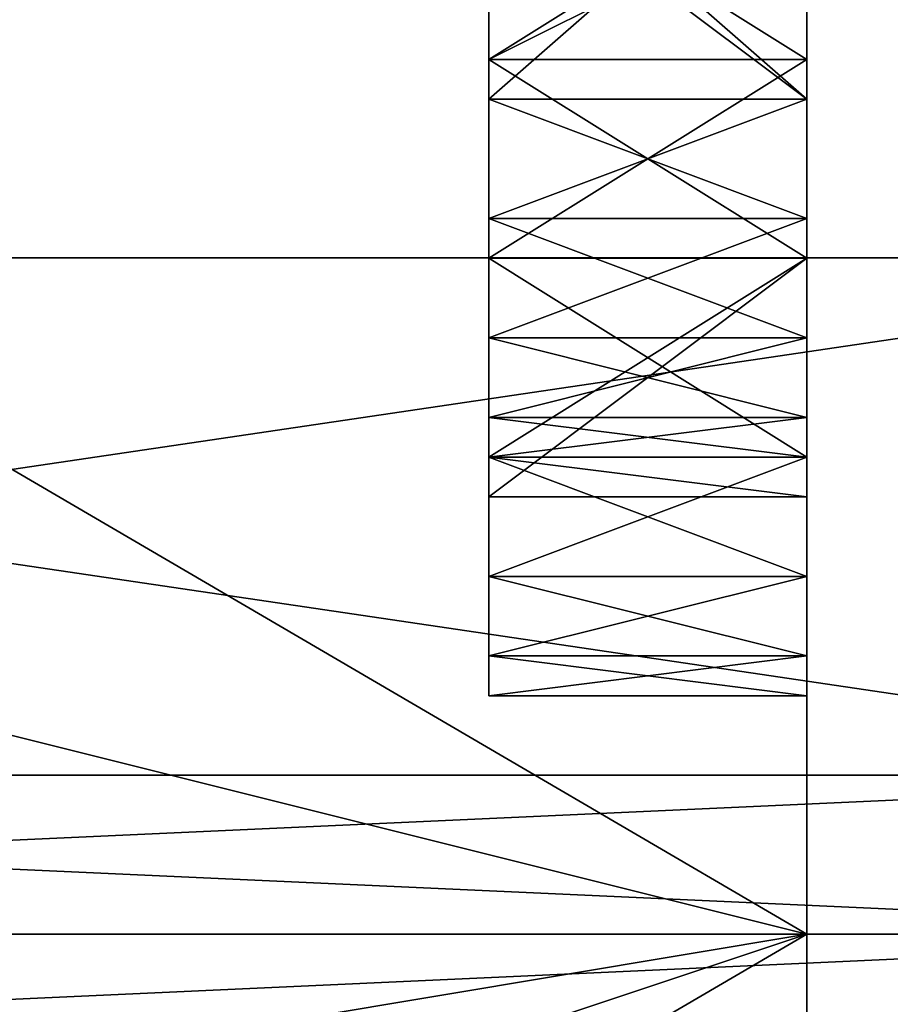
# Model space of a CAD drawing. Header units: millimetres. Extents: x -50 to 50, y -22 to 96.
# Tile 283 of 374: x 42.26 to 43.63, y -0.11 to 1.44. Entities that reach past the tile are written whole.
import ezdxf

# ---------------------------------------------------------------- set-up
doc = ezdxf.new("R2010")
doc.units = ezdxf.units.MM
doc.header["$LTSCALE"] = 65.185185
for name, color, linetype in [('1007', 7, 'CONTINUOUS'), ('1008', 7, 'CONTINUOUS'), ('1009', 7, 'CONTINUOUS'), ('1010', 7, 'CONTINUOUS'), ('1011', 7, 'CONTINUOUS'), ('1012', 7, 'CONTINUOUS'), ('1013', 7, 'CONTINUOUS'), ('1014', 7, 'CONTINUOUS'), ('1015', 7, 'CONTINUOUS'), ('1016', 7, 'CONTINUOUS'), ('1025', 7, 'CONTINUOUS'), ('1026', 7, 'CONTINUOUS'), ('1027', 7, 'CONTINUOUS'), ('1028', 7, 'CONTINUOUS'), ('1029', 7, 'CONTINUOUS'), ('1030', 7, 'CONTINUOUS'), ('1031', 7, 'CONTINUOUS'), ('1032', 7, 'CONTINUOUS'), ('1033', 7, 'CONTINUOUS'), ('1034', 7, 'CONTINUOUS'), ('1035', 7, 'CONTINUOUS'), ('1036', 7, 'CONTINUOUS'), ('1037', 7, 'CONTINUOUS'), ('1050', 7, 'CONTINUOUS'), ('1051', 7, 'CONTINUOUS'), ('1052', 7, 'CONTINUOUS'), ('1053', 7, 'CONTINUOUS'), ('1054', 7, 'CONTINUOUS'), ('1055', 7, 'CONTINUOUS'), ('1056', 7, 'CONTINUOUS'), ('1057', 7, 'CONTINUOUS'), ('1058', 7, 'CONTINUOUS'), ('1059', 7, 'CONTINUOUS'), ('1060', 7, 'CONTINUOUS'), ('1081', 7, 'CONTINUOUS'), ('1082', 7, 'CONTINUOUS'), ('1149', 7, 'CONTINUOUS'), ('1159', 7, 'CONTINUOUS'), ('1164', 7, 'CONTINUOUS'), ('1178', 7, 'CONTINUOUS'), ('800', 7, 'CONTINUOUS'), ('801', 7, 'CONTINUOUS'), ('809', 7, 'CONTINUOUS'), ('948', 7, 'CONTINUOUS'), ('949', 7, 'CONTINUOUS')]:
    doc.layers.add(name, color=color, linetype=linetype)

msp = doc.modelspace()

# ---------------------------------------------------------------- linework, layer by layer
at = {"layer": '1007', "linetype": 'CONTINUOUS'}
for points in [[(43.5, 1.6875, -0.4149), (43.5, 1.375, -0.4149), (43, 1.375, -0.4149), (43.5, 1.6875, -0.4149)], [(43, 1.6875, -0.4149), (43.5, 1.6875, -0.4149), (43, 1.375, -0.4149), (43, 1.6875, -0.4149)]]:
    msp.add_3dface(points, dxfattribs=at)
at = {"layer": '1008', "linetype": 'CONTINUOUS'}
for points in [[(43.5, 1.375, -0.4149), (43.5, 1.0625, -0.3511), (43, 1.0625, -0.3511), (43.5, 1.375, -0.4149)], [(43, 1.375, -0.4149), (43.5, 1.375, -0.4149), (43, 1.0625, -0.3511), (43, 1.375, -0.4149)]]:
    msp.add_3dface(points, dxfattribs=at)
at = {"layer": '1009', "linetype": 'CONTINUOUS'}
for points in [[(43.5, 1.0625, -0.3511), (43.5, 0.6875, -0.0957), (43, 0.6875, -0.0957), (43.5, 1.0625, -0.3511)], [(43, 1.0625, -0.3511), (43.5, 1.0625, -0.3511), (43, 0.6875, -0.0957), (43, 1.0625, -0.3511)]]:
    msp.add_3dface(points, dxfattribs=at)
at = {"layer": '1010', "linetype": 'CONTINUOUS'}
for points in [[(43.5, 0.6875, -0.0957), (43.5, 0.6875, -0.2234), (43, 0.6875, -0.2234), (43.5, 0.6875, -0.0957)], [(43, 0.6875, -0.0957), (43.5, 0.6875, -0.0957), (43, 0.6875, -0.2234), (43, 0.6875, -0.0957)]]:
    msp.add_3dface(points, dxfattribs=at)
at = {"layer": '1011', "linetype": 'CONTINUOUS'}
for points in [[(43.5, 0.6875, -0.2234), (43.5, 0.75, -0.6064), (43, 0.75, -0.6064), (43.5, 0.6875, -0.2234)], [(43, 0.6875, -0.2234), (43.5, 0.6875, -0.2234), (43, 0.75, -0.6064), (43, 0.6875, -0.2234)]]:
    msp.add_3dface(points, dxfattribs=at)
at = {"layer": '1012', "linetype": 'CONTINUOUS'}
for points in [[(43.5, 0.75, -0.6064), (43.5, 0.8125, -0.7979), (43, 0.8125, -0.7979), (43.5, 0.75, -0.6064)], [(43, 0.75, -0.6064), (43.5, 0.75, -0.6064), (43, 0.8125, -0.7979), (43, 0.75, -0.6064)]]:
    msp.add_3dface(points, dxfattribs=at)
at = {"layer": '1013', "linetype": 'CONTINUOUS'}
for points in [[(43.5, 0.8125, -0.7979), (43.5, 0.9375, -0.9894), (43, 0.9375, -0.9894), (43.5, 0.8125, -0.7979)], [(43, 0.8125, -0.7979), (43.5, 0.8125, -0.7979), (43, 0.9375, -0.9894), (43, 0.8125, -0.7979)]]:
    msp.add_3dface(points, dxfattribs=at)
at = {"layer": '1014', "linetype": 'CONTINUOUS'}
for points in [[(43.5, 0.9375, -0.9894), (43.5, 1.125, -1.117), (43, 1.125, -1.117), (43.5, 0.9375, -0.9894)], [(43, 0.9375, -0.9894), (43.5, 0.9375, -0.9894), (43, 1.125, -1.117), (43, 0.9375, -0.9894)]]:
    msp.add_3dface(points, dxfattribs=at)
at = {"layer": '1015', "linetype": 'CONTINUOUS'}
for points in [[(43.5, 1.125, -1.117), (43.5, 1.3125, -1.1809), (43, 1.3125, -1.1809), (43.5, 1.125, -1.117)], [(43, 1.125, -1.117), (43.5, 1.125, -1.117), (43, 1.3125, -1.1809), (43, 1.125, -1.117)]]:
    msp.add_3dface(points, dxfattribs=at)
at = {"layer": '1016', "linetype": 'CONTINUOUS'}
for points in [[(43.5, 1.3125, -1.1809), (43.5, 1.6875, -1.1809), (43, 1.6875, -1.1809), (43.5, 1.3125, -1.1809)], [(43, 1.3125, -1.1809), (43.5, 1.3125, -1.1809), (43, 1.6875, -1.1809), (43, 1.3125, -1.1809)]]:
    msp.add_3dface(points, dxfattribs=at)
at = {"layer": '1025', "linetype": 'CONTINUOUS'}
for points in [[(43.5, 1.625, -1.5), (43.5, 1.375, -1.5), (43, 1.375, -1.5), (43.5, 1.625, -1.5)], [(43, 1.625, -1.5), (43.5, 1.625, -1.5), (43, 1.375, -1.5), (43, 1.625, -1.5)]]:
    msp.add_3dface(points, dxfattribs=at)
at = {"layer": '1026', "linetype": 'CONTINUOUS'}
for points in [[(43.5, 1.375, -1.5), (43.5, 1.0625, -1.4362), (43, 1.0625, -1.4362), (43.5, 1.375, -1.5)], [(43, 1.375, -1.5), (43.5, 1.375, -1.5), (43, 1.0625, -1.4362), (43, 1.375, -1.5)]]:
    msp.add_3dface(points, dxfattribs=at)
at = {"layer": '1027', "linetype": 'CONTINUOUS'}
for points in [[(43.5, 1.0625, -1.4362), (43.5, 0.75, -1.2447), (43, 0.75, -1.2447), (43.5, 1.0625, -1.4362)], [(43, 1.0625, -1.4362), (43.5, 1.0625, -1.4362), (43, 0.75, -1.2447), (43, 1.0625, -1.4362)]]:
    msp.add_3dface(points, dxfattribs=at)
at = {"layer": '1028', "linetype": 'CONTINUOUS'}
for points in [[(43.5, 0.75, -1.2447), (43.5, 0.5625, -0.9894), (43, 0.5625, -0.9894), (43.5, 0.75, -1.2447)], [(43, 0.75, -1.2447), (43.5, 0.75, -1.2447), (43, 0.5625, -0.9894), (43, 0.75, -1.2447)]]:
    msp.add_3dface(points, dxfattribs=at)
at = {"layer": '1029', "linetype": 'CONTINUOUS'}
for points in [[(43.5, 0.5625, -0.9894), (43.5, 0.4375, -0.6702), (43, 0.4375, -0.6702), (43.5, 0.5625, -0.9894)], [(43, 0.5625, -0.9894), (43.5, 0.5625, -0.9894), (43, 0.4375, -0.6702), (43, 0.5625, -0.9894)]]:
    msp.add_3dface(points, dxfattribs=at)
at = {"layer": '1030', "linetype": 'CONTINUOUS'}
for points in [[(43.5, 0.4375, -0.6702), (43.5, 0.375, -0.2234), (43, 0.375, -0.2234), (43.5, 0.4375, -0.6702)], [(43, 0.4375, -0.6702), (43.5, 0.4375, -0.6702), (43, 0.375, -0.2234), (43, 0.4375, -0.6702)]]:
    msp.add_3dface(points, dxfattribs=at)
at = {"layer": '1031', "linetype": 'CONTINUOUS'}
for points in [[(43.5, 0.375, -0.2234), (43.5, 0.375, 0.2234), (43, 0.375, 0.2234), (43.5, 0.375, -0.2234)], [(43, 0.375, -0.2234), (43.5, 0.375, -0.2234), (43, 0.375, 0.2234), (43, 0.375, -0.2234)]]:
    msp.add_3dface(points, dxfattribs=at)
at = {"layer": '1032', "linetype": 'CONTINUOUS'}
for points in [[(43.5, 0.375, 0.2234), (43.5, 0.4375, 0.6702), (43, 0.4375, 0.6702), (43.5, 0.375, 0.2234)], [(43, 0.375, 0.2234), (43.5, 0.375, 0.2234), (43, 0.4375, 0.6702), (43, 0.375, 0.2234)]]:
    msp.add_3dface(points, dxfattribs=at)
at = {"layer": '1033', "linetype": 'CONTINUOUS'}
for points in [[(43.5, 0.4375, 0.6702), (43.5, 0.5625, 0.9894), (43, 0.5625, 0.9894), (43.5, 0.4375, 0.6702)], [(43, 0.4375, 0.6702), (43.5, 0.4375, 0.6702), (43, 0.5625, 0.9894), (43, 0.4375, 0.6702)]]:
    msp.add_3dface(points, dxfattribs=at)
at = {"layer": '1034', "linetype": 'CONTINUOUS'}
for points in [[(43.5, 0.5625, 0.9894), (43.5, 0.75, 1.2447), (43, 0.75, 1.2447), (43.5, 0.5625, 0.9894)], [(43, 0.5625, 0.9894), (43.5, 0.5625, 0.9894), (43, 0.75, 1.2447), (43, 0.5625, 0.9894)]]:
    msp.add_3dface(points, dxfattribs=at)
at = {"layer": '1035', "linetype": 'CONTINUOUS'}
for points in [[(43.5, 0.75, 1.2447), (43.5, 1.0625, 1.4362), (43, 1.0625, 1.4362), (43.5, 0.75, 1.2447)], [(43, 0.75, 1.2447), (43.5, 0.75, 1.2447), (43, 1.0625, 1.4362), (43, 0.75, 1.2447)]]:
    msp.add_3dface(points, dxfattribs=at)
at = {"layer": '1036', "linetype": 'CONTINUOUS'}
for points in [[(43.5, 1.0625, 1.4362), (43.5, 1.375, 1.5), (43, 1.375, 1.5), (43.5, 1.0625, 1.4362)], [(43, 1.0625, 1.4362), (43.5, 1.0625, 1.4362), (43, 1.375, 1.5), (43, 1.0625, 1.4362)]]:
    msp.add_3dface(points, dxfattribs=at)
at = {"layer": '1037', "linetype": 'CONTINUOUS'}
for points in [[(43.5, 1.375, 1.5), (43.5, 1.6875, 1.5), (43, 1.6875, 1.5), (43.5, 1.375, 1.5)], [(43, 1.375, 1.5), (43.5, 1.375, 1.5), (43, 1.6875, 1.5), (43, 1.375, 1.5)]]:
    msp.add_3dface(points, dxfattribs=at)
at = {"layer": '1050', "linetype": 'CONTINUOUS'}
for points in [[(43, 1.75, 1.1809), (43.5, 1.75, 1.1809), (43, 1.3125, 1.1809), (43, 1.75, 1.1809)], [(43, 1.3125, 1.1809), (43.5, 1.75, 1.1809), (43.5, 1.3125, 1.1809), (43, 1.3125, 1.1809)]]:
    msp.add_3dface(points, dxfattribs=at)
at = {"layer": '1051', "linetype": 'CONTINUOUS'}
for points in [[(43, 1.3125, 1.1809), (43.5, 1.3125, 1.1809), (43, 1.125, 1.117), (43, 1.3125, 1.1809)], [(43, 1.125, 1.117), (43.5, 1.3125, 1.1809), (43.5, 1.125, 1.117), (43, 1.125, 1.117)]]:
    msp.add_3dface(points, dxfattribs=at)
at = {"layer": '1052', "linetype": 'CONTINUOUS'}
for points in [[(43, 1.125, 1.117), (43.5, 1.125, 1.117), (43, 0.9375, 0.9894), (43, 1.125, 1.117)], [(43, 0.9375, 0.9894), (43.5, 1.125, 1.117), (43.5, 0.9375, 0.9894), (43, 0.9375, 0.9894)]]:
    msp.add_3dface(points, dxfattribs=at)
at = {"layer": '1053', "linetype": 'CONTINUOUS'}
for points in [[(43, 0.9375, 0.9894), (43.5, 0.9375, 0.9894), (43, 0.8125, 0.7979), (43, 0.9375, 0.9894)], [(43, 0.8125, 0.7979), (43.5, 0.9375, 0.9894), (43.5, 0.8125, 0.7979), (43, 0.8125, 0.7979)]]:
    msp.add_3dface(points, dxfattribs=at)
at = {"layer": '1054', "linetype": 'CONTINUOUS'}
for points in [[(43, 0.8125, 0.7979), (43.5, 0.8125, 0.7979), (43, 0.75, 0.6064), (43, 0.8125, 0.7979)], [(43, 0.75, 0.6064), (43.5, 0.8125, 0.7979), (43.5, 0.75, 0.6064), (43, 0.75, 0.6064)]]:
    msp.add_3dface(points, dxfattribs=at)
at = {"layer": '1055', "linetype": 'CONTINUOUS'}
for points in [[(43, 0.75, 0.6064), (43.5, 0.75, 0.6064), (43, 0.75, 0.4149), (43, 0.75, 0.6064)], [(43, 0.75, 0.4149), (43.5, 0.75, 0.6064), (43.5, 0.75, 0.4149), (43, 0.75, 0.4149)]]:
    msp.add_3dface(points, dxfattribs=at)
at = {"layer": '1056', "linetype": 'CONTINUOUS'}
for points in [[(43, 0.75, 0.4149), (43.5, 0.75, 0.4149), (43, 0.8125, 0.2234), (43, 0.75, 0.4149)], [(43, 0.8125, 0.2234), (43.5, 0.75, 0.4149), (43.5, 0.8125, 0.2234), (43, 0.8125, 0.2234)]]:
    msp.add_3dface(points, dxfattribs=at)
at = {"layer": '1057', "linetype": 'CONTINUOUS'}
for points in [[(43, 0.8125, 0.2234), (43.5, 0.8125, 0.2234), (43, 0.9375, 0.0957), (43, 0.8125, 0.2234)], [(43, 0.9375, 0.0957), (43.5, 0.8125, 0.2234), (43.5, 0.9375, 0.0957), (43, 0.9375, 0.0957)]]:
    msp.add_3dface(points, dxfattribs=at)
at = {"layer": '1058', "linetype": 'CONTINUOUS'}
for points in [[(43, 0.9375, 0.0957), (43.5, 0.9375, 0.0957), (43, 1.125, -0.0319), (43, 0.9375, 0.0957)], [(43, 1.125, -0.0319), (43.5, 0.9375, 0.0957), (43.5, 1.125, -0.0319), (43, 1.125, -0.0319)]]:
    msp.add_3dface(points, dxfattribs=at)
at = {"layer": '1059', "linetype": 'CONTINUOUS'}
for points in [[(43, 1.125, -0.0319), (43.5, 1.125, -0.0319), (43, 1.3125, -0.0957), (43, 1.125, -0.0319)], [(43, 1.3125, -0.0957), (43.5, 1.125, -0.0319), (43.5, 1.3125, -0.0957), (43, 1.3125, -0.0957)]]:
    msp.add_3dface(points, dxfattribs=at)
at = {"layer": '1060', "linetype": 'CONTINUOUS'}
for points in [[(43, 1.3125, -0.0957), (43.5, 1.3125, -0.0957), (43, 1.75, -0.0957), (43, 1.3125, -0.0957)], [(43, 1.75, -0.0957), (43.5, 1.3125, -0.0957), (43.5, 1.75, -0.0957), (43, 1.75, -0.0957)]]:
    msp.add_3dface(points, dxfattribs=at)
at = {"layer": '1081', "linetype": 'CONTINUOUS'}
for points in [[(39, 0, -16), (39, 0.25, -15.933), (44.5, 0, -16), (39, 0, -16)], [(39, 0.25, -15.933), (44.5, 0.25, -15.933), (44.5, 0, -16), (39, 0.25, -15.933)], [(39, -0.25, -15.933), (39, 0, -16), (44.5, -0.25, -15.933), (39, -0.25, -15.933)], [(39, 0, -16), (44.5, 0, -16), (44.5, -0.25, -15.933), (39, 0, -16)]]:
    msp.add_3dface(points, dxfattribs=at)
at = {"layer": '1082', "linetype": 'CONTINUOUS'}
for points in [[(39, 0.25, -15.933), (39, 1.0632, -15.4635), (44.5, 1.0632, -15.4635), (39, 0.25, -15.933)], [(39, 0.25, -15.933), (44.5, 1.0632, -15.4635), (44.5, 0.25, -15.933), (39, 0.25, -15.933)]]:
    msp.add_3dface(points, dxfattribs=at)
at = {"layer": '1149', "linetype": 'CONTINUOUS'}
for points in [[(43.5, 1.3125, 1.1809), (43.5, 1.75, 1.1809), (43.5, 1.3125, -0.0957), (43.5, 1.3125, 1.1809)], [(43.5, 1.3125, -0.0957), (43.5, 1.75, 1.1809), (43.5, 1.75, -0.0957), (43.5, 1.3125, -0.0957)], [(43.5, 1.125, 1.117), (43.5, 1.3125, 1.1809), (43.5, 1.125, -0.0319), (43.5, 1.125, 1.117)], [(43.5, 1.125, -0.0319), (43.5, 1.3125, 1.1809), (43.5, 1.3125, -0.0957), (43.5, 1.125, -0.0319)], [(43.5, 0.9375, 0.9894), (43.5, 1.125, 1.117), (43.5, 0.9375, 0.0957), (43.5, 0.9375, 0.9894)], [(43.5, 0.9375, 0.0957), (43.5, 1.125, 1.117), (43.5, 1.125, -0.0319), (43.5, 0.9375, 0.0957)], [(43.5, 0.8125, 0.7979), (43.5, 0.9375, 0.9894), (43.5, 0.8125, 0.2234), (43.5, 0.8125, 0.7979)], [(43.5, 0.8125, 0.2234), (43.5, 0.9375, 0.9894), (43.5, 0.9375, 0.0957), (43.5, 0.8125, 0.2234)], [(43.5, 0.75, 0.6064), (43.5, 0.8125, 0.7979), (43.5, 0.75, 0.4149), (43.5, 0.75, 0.6064)], [(43.5, 0.75, 0.4149), (43.5, 0.8125, 0.7979), (43.5, 0.8125, 0.2234), (43.5, 0.75, 0.4149)]]:
    msp.add_3dface(points, dxfattribs=at)
at = {"layer": '1159', "linetype": 'CONTINUOUS'}
for points in [[(39, 4.0118, 14.9718), (39, 1.0632, 15.4635), (44.5, 4.0117, 14.9718), (39, 4.0118, 14.9718)], [(39, 1.0632, 15.4635), (44.5, 1.0632, 15.4635), (44.5, 4.0117, 14.9718), (39, 1.0632, 15.4635)]]:
    msp.add_3dface(points, dxfattribs=at)
at = {"layer": '1164', "linetype": 'CONTINUOUS'}
for points in [[(39, 1.0632, -15.4635), (39, 4.0118, -14.9718), (44.5, 1.0632, -15.4635), (39, 1.0632, -15.4635)], [(39, 4.0118, -14.9718), (44.5, 4.0117, -14.9718), (44.5, 1.0632, -15.4635), (39, 4.0118, -14.9718)]]:
    msp.add_3dface(points, dxfattribs=at)
at = {"layer": '1178', "linetype": 'CONTINUOUS'}
for points in [[(43, 2.3125, -0.1596), (43, 2, -0.3511), (43, 0.6875, -0.0957), (43, 2.3125, -0.1596)], [(43, 2.3125, -0.1596), (43, 0.6875, -0.0957), (43, 1.3125, -0.0957), (43, 2.3125, -0.1596)], [(43, 2.3125, -0.1596), (43, 1.3125, -0.0957), (43, 1.75, -0.0957), (43, 2.3125, -0.1596)], [(43, 0.75, 1.2447), (43, 1.0625, 1.4362), (43, 2.3125, 1.2447), (43, 0.75, 1.2447)], [(43, 0.75, 1.2447), (43, 2.3125, 1.2447), (43, 1.75, 1.1809), (43, 0.75, 1.2447)], [(43, 1.0625, 1.4362), (43, 2, 1.4362), (43, 2.3125, 1.2447), (43, 1.0625, 1.4362)], [(43, 1.3125, -1.1809), (43, 1.6875, -1.1809), (43, 2.25, -1.2447), (43, 1.3125, -1.1809)], [(43, 1.3125, -1.1809), (43, 2.25, -1.2447), (43, 0.75, -1.2447), (43, 1.3125, -1.1809)], [(43, 2.25, -1.2447), (43, 1.9375, -1.4362), (43, 0.75, -1.2447), (43, 2.25, -1.2447)], [(43, 2, -0.3511), (43, 1.6875, -0.4149), (43, 1.0625, -0.3511), (43, 2, -0.3511)], [(43, 2, -0.3511), (43, 1.0625, -0.3511), (43, 0.6875, -0.0957), (43, 2, -0.3511)], [(43, 1.0625, 1.4362), (43, 1.375, 1.5), (43, 2, 1.4362), (43, 1.0625, 1.4362)], [(43, 1.375, 1.5), (43, 1.6875, 1.5), (43, 2, 1.4362), (43, 1.375, 1.5)], [(43, 1.9375, -1.4362), (43, 1.625, -1.5), (43, 1.0625, -1.4362), (43, 1.9375, -1.4362)], [(43, 1.9375, -1.4362), (43, 1.0625, -1.4362), (43, 0.75, -1.2447), (43, 1.9375, -1.4362)], [(43, 0.75, 1.2447), (43, 1.75, 1.1809), (43, 1.3125, 1.1809), (43, 0.75, 1.2447)], [(43, 1.6875, -0.4149), (43, 1.375, -0.4149), (43, 1.0625, -0.3511), (43, 1.6875, -0.4149)], [(43, 1.625, -1.5), (43, 1.375, -1.5), (43, 1.0625, -1.4362), (43, 1.625, -1.5)], [(43, 1.125, -1.117), (43, 1.3125, -1.1809), (43, 0.5625, -0.9894), (43, 1.125, -1.117)], [(43, 1.3125, -1.1809), (43, 0.75, -1.2447), (43, 0.5625, -0.9894), (43, 1.3125, -1.1809)], [(43, 1.3125, -0.0957), (43, 0.6875, -0.0957), (43, 1.125, -0.0319), (43, 1.3125, -0.0957)], [(43, 0.75, 1.2447), (43, 1.3125, 1.1809), (43, 1.125, 1.117), (43, 0.75, 1.2447)], [(43, 0.375, 0.2234), (43, 1.125, -0.0319), (43, 0.6875, -0.0957), (43, 0.375, 0.2234)], [(43, 0.9375, -0.9894), (43, 1.125, -1.117), (43, 0.5625, -0.9894), (43, 0.9375, -0.9894)], [(43, 0.375, 0.2234), (43, 0.9375, 0.0957), (43, 1.125, -0.0319), (43, 0.375, 0.2234)], [(43, 0.75, 1.2447), (43, 1.125, 1.117), (43, 0.9375, 0.9894), (43, 0.75, 1.2447)], [(43, 0.8125, -0.7979), (43, 0.9375, -0.9894), (43, 0.4375, -0.6702), (43, 0.8125, -0.7979)], [(43, 0.9375, -0.9894), (43, 0.5625, -0.9894), (43, 0.4375, -0.6702), (43, 0.9375, -0.9894)], [(43, 0.375, 0.2234), (43, 0.8125, 0.2234), (43, 0.9375, 0.0957), (43, 0.375, 0.2234)], [(43, 0.5625, 0.9894), (43, 0.75, 1.2447), (43, 0.9375, 0.9894), (43, 0.5625, 0.9894)], [(43, 0.5625, 0.9894), (43, 0.9375, 0.9894), (43, 0.8125, 0.7979), (43, 0.5625, 0.9894)], [(43, 0.75, -0.6064), (43, 0.8125, -0.7979), (43, 0.4375, -0.6702), (43, 0.75, -0.6064)], [(43, 0.375, 0.2234), (43, 0.4375, 0.6702), (43, 0.8125, 0.2234), (43, 0.375, 0.2234)], [(43, 0.4375, 0.6702), (43, 0.5625, 0.9894), (43, 0.8125, 0.7979), (43, 0.4375, 0.6702)], [(43, 0.4375, 0.6702), (43, 0.8125, 0.7979), (43, 0.75, 0.6064), (43, 0.4375, 0.6702)], [(43, 0.4375, 0.6702), (43, 0.75, 0.4149), (43, 0.8125, 0.2234), (43, 0.4375, 0.6702)], [(43, 0.6875, -0.2234), (43, 0.75, -0.6064), (43, 0.375, -0.2234), (43, 0.6875, -0.2234)], [(43, 0.75, -0.6064), (43, 0.4375, -0.6702), (43, 0.375, -0.2234), (43, 0.75, -0.6064)], [(43, 0.4375, 0.6702), (43, 0.75, 0.6064), (43, 0.75, 0.4149), (43, 0.4375, 0.6702)], [(43, 0.6875, -0.0957), (43, 0.6875, -0.2234), (43, 0.375, 0.2234), (43, 0.6875, -0.0957)], [(43, 0.6875, -0.2234), (43, 0.375, -0.2234), (43, 0.375, 0.2234), (43, 0.6875, -0.2234)]]:
    msp.add_3dface(points, dxfattribs=at)
at = {"layer": '800', "linetype": 'CONTINUOUS'}
for points in [[(43.5, 0, 10.75), (43.5, 7.6013, 7.6015), (43.5, 0.75, 1.2447), (43.5, 0, 10.75)], [(43.5, 7.6013, -7.6015), (43.5, 0, -10.75), (43.5, 5.375, -1.5), (43.5, 7.6013, -7.6015)], [(43.5, 0.75, 1.2447), (43.5, 7.6013, 7.6015), (43.5, 1.0625, 1.4362), (43.5, 0.75, 1.2447)], [(43.5, 1.0625, 1.4362), (43.5, 7.6013, 7.6015), (43.5, 1.375, 1.5), (43.5, 1.0625, 1.4362)], [(43.5, 1.375, 1.5), (43.5, 7.6013, 7.6015), (43.5, 1.6875, 1.5), (43.5, 1.375, 1.5)], [(43.5, 5.375, -1.5), (43.5, 0, -10.75), (43.5, 3.125, -1.5), (43.5, 5.375, -1.5)], [(43.5, 0, -10.75), (43.5, 2.5, -0.7979), (43.5, 3.125, -1.1809), (43.5, 0, -10.75)], [(43.5, 3.125, -1.5), (43.5, 0, -10.75), (43.5, 3.125, -1.1809), (43.5, 3.125, -1.5)], [(43.5, 2.5, -0.7979), (43.5, 0, -10.75), (43.5, 2.4375, -0.9894), (43.5, 2.5, -0.7979)], [(43.5, 2.4375, -0.9894), (43.5, 0, -10.75), (43.5, 2.25, -1.2447), (43.5, 2.4375, -0.9894)], [(43.5, 2.25, -1.2447), (43.5, 0, -10.75), (43.5, 1.9375, -1.4362), (43.5, 2.25, -1.2447)], [(43.5, 1.9375, -1.4362), (43.5, 0, -10.75), (43.5, 1.625, -1.5), (43.5, 1.9375, -1.4362)], [(43.5, 1.375, -0.4149), (43.5, 1.6875, -0.4149), (43.5, 1.3125, -1.1809), (43.5, 1.375, -0.4149)], [(43.5, 1.3125, -1.1809), (43.5, 1.6875, -0.4149), (43.5, 1.6875, -1.1809), (43.5, 1.3125, -1.1809)], [(43.5, 1.625, -1.5), (43.5, 0, -10.75), (43.5, 1.375, -1.5), (43.5, 1.625, -1.5)], [(43.5, 1.375, -1.5), (43.5, 0, -10.75), (43.5, 1.0625, -1.4362), (43.5, 1.375, -1.5)], [(43.5, 1.0625, -0.3511), (43.5, 1.375, -0.4149), (43.5, 1.125, -1.117), (43.5, 1.0625, -0.3511)], [(43.5, 1.125, -1.117), (43.5, 1.375, -0.4149), (43.5, 1.3125, -1.1809), (43.5, 1.125, -1.117)], [(43.5, 0.9375, -0.9894), (43.5, 1.0625, -0.3511), (43.5, 1.125, -1.117), (43.5, 0.9375, -0.9894)], [(43.5, 1.0625, -1.4362), (43.5, 0, -10.75), (43.5, 0.75, -1.2447), (43.5, 1.0625, -1.4362)], [(43.5, 0.6875, -0.0957), (43.5, 1.0625, -0.3511), (43.5, 0.6875, -0.2234), (43.5, 0.6875, -0.0957)], [(43.5, 0.6875, -0.2234), (43.5, 1.0625, -0.3511), (43.5, 0.75, -0.6064), (43.5, 0.6875, -0.2234)], [(43.5, 0.75, -0.6064), (43.5, 1.0625, -0.3511), (43.5, 0.8125, -0.7979), (43.5, 0.75, -0.6064)], [(43.5, 0.8125, -0.7979), (43.5, 1.0625, -0.3511), (43.5, 0.9375, -0.9894), (43.5, 0.8125, -0.7979)], [(43.5, 0.5625, 0.9894), (43.5, 0, 10.75), (43.5, 0.75, 1.2447), (43.5, 0.5625, 0.9894)], [(43.5, 0.75, -1.2447), (43.5, 0, -10.75), (43.5, 0.5625, -0.9894), (43.5, 0.75, -1.2447)], [(43.5, 0.4375, 0.6702), (43.5, 0, 10.75), (43.5, 0.5625, 0.9894), (43.5, 0.4375, 0.6702)], [(43.5, 0.5625, -0.9894), (43.5, 0, -10.75), (43.5, 0.4375, -0.6702), (43.5, 0.5625, -0.9894)], [(43.5, 0.375, 0.2234), (43.5, 0, 10.75), (43.5, 0.4375, 0.6702), (43.5, 0.375, 0.2234)], [(43.5, 0.4375, -0.6702), (43.5, 0, -10.75), (43.5, 0.375, -0.2234), (43.5, 0.4375, -0.6702)], [(43.5, 0, -10.75), (43.5, 0, 10.75), (43.5, 0.375, 0.2234), (43.5, 0, -10.75)], [(43.5, 0.375, -0.2234), (43.5, 0, -10.75), (43.5, 0.375, 0.2234), (43.5, 0.375, -0.2234)], [(43.5, -7.6013, 7.6015), (43.5, 0, 10.75), (43.5, -5.375, 0.6064), (43.5, -7.6013, 7.6015)], [(43.5, 0, 10.75), (43.5, 0, -10.75), (43.5, -0.125, 0.4149), (43.5, 0, 10.75)], [(43.5, -3.875, 1.5), (43.5, 0, 10.75), (43.5, -3.5, 1.5), (43.5, -3.875, 1.5)], [(43.5, 0, 10.75), (43.5, -3.875, 1.5), (43.5, -5.375, 0.6064), (43.5, 0, 10.75)], [(43.5, -3.5, 1.5), (43.5, 0, 10.75), (43.5, -3.5, 0.6064), (43.5, -3.5, 1.5)], [(43.5, -3.5, 0.6064), (43.5, 0, 10.75), (43.5, -2.875, 0.6064), (43.5, -3.5, 0.6064)], [(43.5, -2.875, 0.6064), (43.5, 0, 10.75), (43.5, -2.875, 0.2234), (43.5, -2.875, 0.6064)], [(43.5, -2.875, 0.2234), (43.5, 0, 10.75), (43.5, -2.375, 0.734), (43.5, -2.875, 0.2234)], [(43.5, -2.375, 0.734), (43.5, 0, 10.75), (43.5, -2.25, 0.9894), (43.5, -2.375, 0.734)], [(43.5, -2.25, 0.9894), (43.5, 0, 10.75), (43.5, -2.0625, 1.2447), (43.5, -2.25, 0.9894)], [(43.5, -2.0625, 1.2447), (43.5, 0, 10.75), (43.5, -1.75, 1.4362), (43.5, -2.0625, 1.2447)], [(43.5, -1.75, 1.4362), (43.5, 0, 10.75), (43.5, -1.4375, 1.5), (43.5, -1.75, 1.4362)], [(43.5, -1.4375, 1.5), (43.5, 0, 10.75), (43.5, -1.0625, 1.5), (43.5, -1.4375, 1.5)], [(43.5, -1.0625, 1.5), (43.5, 0, 10.75), (43.5, -0.75, 1.4362), (43.5, -1.0625, 1.5)], [(43.5, -0.75, 1.4362), (43.5, 0, 10.75), (43.5, -0.4375, 1.2447), (43.5, -0.75, 1.4362)], [(43.5, -0.4375, 1.2447), (43.5, 0, 10.75), (43.5, -0.25, 0.9894), (43.5, -0.4375, 1.2447)], [(43.5, -0.25, 0.9894), (43.5, 0, 10.75), (43.5, -0.125, 0.6702), (43.5, -0.25, 0.9894)], [(43.5, -0.125, 0.6702), (43.5, 0, 10.75), (43.5, -0.125, 0.4149), (43.5, -0.125, 0.6702)], [(43.5, 0, -10.75), (43.5, -7.6013, -7.6015), (43.5, -0.25, -1.5), (43.5, 0, -10.75)], [(43.5, -0.125, 0.4149), (43.5, 0, -10.75), (43.5, -0.25, -1.5), (43.5, -0.125, 0.4149)]]:
    msp.add_3dface(points, dxfattribs=at)
at = {"layer": '801', "linetype": 'CONTINUOUS'}
for points in [[(43.5, 7.6013, 7.6015), (43.5, 0, 10.75), (30.5, 7.6014, 7.6014), (43.5, 7.6013, 7.6015)], [(43.5, 0, 10.75), (37.5, 1.5, 10.6448), (30.5, 7.6014, 7.6014), (43.5, 0, 10.75)], [(39, 0, -10.75), (43.5, 7.6013, -7.6015), (37.5, 0, -10.75), (39, 0, -10.75)], [(37.5, 0, -10.75), (43.5, 7.6013, -7.6015), (37.5, 1.5, -10.6448), (37.5, 0, -10.75)], [(43.5, 0, -10.75), (43.5, 7.6013, -7.6015), (39, 0, -10.75), (43.5, 0, -10.75)], [(37.5, 1.5, 10.6448), (43.5, 0, 10.75), (39, 0, 10.75), (37.5, 1.5, 10.6448)]]:
    msp.add_3dface(points, dxfattribs=at)
at = {"layer": '809', "linetype": 'CONTINUOUS'}
for points in [[(43.5, -7.6013, -7.6015), (43.5, 0, -10.75), (30.5, -7.6014, -7.6014), (43.5, -7.6013, -7.6015)], [(43.5, 0, -10.75), (39, -1.5, -10.6448), (30.5, -7.6014, -7.6014), (43.5, 0, -10.75)], [(43.5, 0, 10.75), (43.5, -7.6013, 7.6015), (39, 0, 10.75), (43.5, 0, 10.75)], [(43.5, -7.6013, 7.6015), (39, -0.7518, 10.7237), (39, 0, 10.75), (43.5, -7.6013, 7.6015)], [(43.5, 0, -10.75), (39, 0, -10.75), (39, -0.7518, -10.7237), (43.5, 0, -10.75)], [(43.5, 0, -10.75), (39, -0.7518, -10.7237), (39, -1.5, -10.6448), (43.5, 0, -10.75)]]:
    msp.add_3dface(points, dxfattribs=at)
at = {"layer": '948', "linetype": 'CONTINUOUS'}
for points in [[(39, 1.0632, 15.4635), (39, 0.25, 15.933), (44.5, 0.25, 15.933), (39, 1.0632, 15.4635)], [(39, 1.0632, 15.4635), (44.5, 0.25, 15.933), (44.5, 1.0632, 15.4635), (39, 1.0632, 15.4635)]]:
    msp.add_3dface(points, dxfattribs=at)
at = {"layer": '949', "linetype": 'CONTINUOUS'}
for points in [[(39, 0.25, 15.933), (39, 0, 16), (44.5, 0.25, 15.933), (39, 0.25, 15.933)], [(39, 0, 16), (44.5, 0, 16), (44.5, 0.25, 15.933), (39, 0, 16)], [(39, 0, 16), (39, -0.25, 15.933), (44.5, 0, 16), (39, 0, 16)], [(39, -0.25, 15.933), (44.5, -0.25, 15.933), (44.5, 0, 16), (39, -0.25, 15.933)]]:
    msp.add_3dface(points, dxfattribs=at)

doc.saveas('drawing.dxf')
